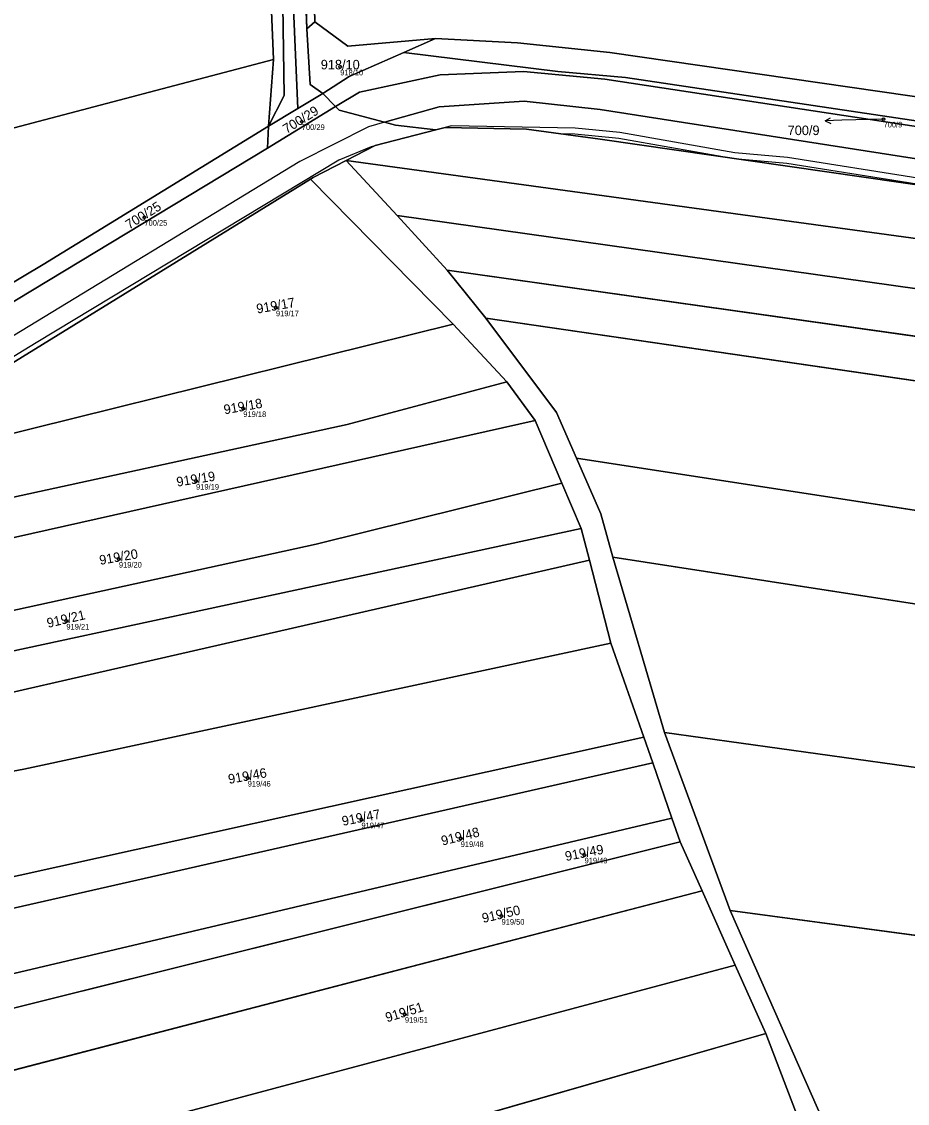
# Model space of a CAD drawing. Extents: x -603967 to -594699, y -1179315 to -1165625.
# Drawn here: x -595422.6 to -595264.6, y -1171963.5 to -1171770.6 of the extents above; entities that cross this region are included whole.
import ezdxf

# ---------------------------------------------------------------- set-up
doc = ezdxf.new("R2010")
doc.units = 0
for name, color, linetype in [('Definiční body', 7, 'Continuous'), ('Hranice parcel', 7, 'Continuous'), ('Parcelní čísla', 7, 'Continuous'), ('Polygon parcely', 7, 'Continuous'), ('Pop  PČ popisy', 7, 'Continuous'), ('Vnitřní kresba', 7, 'Continuous'), ('Věcná břemena k části', 7, 'Continuous')]:
    doc.layers.add(name, color=color, linetype=linetype)

msp = doc.modelspace()

# ---------------------------------------------------------------- linework, layer by layer
at = {"layer": 'Definiční body'}
for centre in [(-595365.78, -1171778.67994), (-595268.82, -1171787.96994), (-595372.63, -1171788.42994), (-595400.72, -1171805.48994), (-595377.24, -1171821.63994), (-595383.07, -1171839.60994), (-595391.5, -1171852.55994), (-595405.27, -1171866.45994), (-595414.64, -1171877.50994), (-595382.28, -1171905.50994), (-595361.99, -1171912.93994), (-595344.27, -1171916.28994), (-595322.17, -1171919.20994), (-595336.99, -1171930.13994), (-595354.23, -1171947.62994)]:
    msp.add_circle(centre, 0.25, dxfattribs=at)
at = {"layer": 'Hranice parcel'}
for p, q in [((-595373.27, -1171731.59), (-595371.71, -1171771.85)), ((-595377.66, -1171777.35), (-595378.81, -1171749.99)), ((-595370.29, -1171770.61), (-595371.71, -1171771.85)), ((-595371.71, -1171771.85), (-595371.12, -1171781.82)), ((-595348.75, -1171773.62), (-595354.45, -1171776.11)), ((-595354.45, -1171776.11), (-595364.16, -1171780.36)), ((-595354.45, -1171776.11), (-595326.96, -1171779.49)), ((-595378.57, -1171789.24), (-595377.66, -1171777.35)), ((-595326.96, -1171779.49), (-595314.86, -1171780.57)), ((-595371.12, -1171781.82), (-595368.87, -1171783.41)), ((-595364.16, -1171780.36), (-595368.87, -1171783.41)), ((-595163.6, -1171804.41), (-595318.58, -1171780.88)), ((-595314.86, -1171780.57), (-595163.36, -1171803.17)), ((-595368.87, -1171783.41), (-595373.35, -1171786.1)), ((-595368.87, -1171783.41), (-595366.59, -1171785.73)), ((-595362.34, -1171783.14), (-595366.59, -1171785.73)), ((-595366.59, -1171785.73), (-595378.77, -1171793.14)), ((-595357.88, -1171788.54), (-595348.1, -1171785.79)), ((-595373.35, -1171786.1), (-595378.57, -1171789.24)), ((-595378.57, -1171789.24), (-595418.79, -1171813.89)), ((-595378.77, -1171793.14), (-595378.57, -1171789.24)), ((-595348.73, -1171789.87), (-595347.05, -1171789.48)), ((-595319.37, -1171791.53), (-595165.46, -1171813.7)), ((-595429.04, -1171823.46), (-595378.77, -1171793.14)), ((-595364.69, -1171795.33), (-595167.09, -1171822.38)), ((-595364.69, -1171795.33), (-595355.63, -1171805.19)), ((-595458.4, -1171852.48), (-595371.1, -1171798.69)), ((-595345.63, -1171824.55), (-595371.1, -1171798.69)), ((-595355.63, -1171805.19), (-595168.79, -1171831.47)), ((-595355.63, -1171805.19), (-595346.71, -1171814.91)), ((-595418.79, -1171813.89), (-595436.08, -1171824.17)), ((-595346.71, -1171814.91), (-595339.77, -1171823.46)), ((-595170.36, -1171839.82), (-595346.71, -1171814.91)), ((-595171.89, -1171847.99), (-595339.77, -1171823.46)), ((-595458.4, -1171852.48), (-595345.63, -1171824.55)), ((-595336.06, -1171834.8), (-595345.63, -1171824.55)), ((-595330.97, -1171841.75), (-595336.06, -1171834.8)), ((-595501.97, -1171880.04), (-595330.97, -1171841.75)), ((-595326.23, -1171852.89), (-595330.97, -1171841.75)), ((-595174.1, -1171871.46), (-595323.64, -1171848.42)), ((-595322.79, -1171860.97), (-595326.23, -1171852.89)), ((-595321.32, -1171866.62), (-595322.79, -1171860.97)), ((-595317.46, -1171881.42), (-595321.32, -1171866.62)), ((-595175.6, -1171887.94), (-595317.12, -1171866.07)), ((-595317.12, -1171866.07), (-595307.93, -1171897.38)), ((-595311.61, -1171898.17), (-595317.46, -1171881.42)), ((-595177.93, -1171915.44), (-595307.93, -1171897.38)), ((-595307.93, -1171897.38), (-595296.16, -1171929.1)), ((-595450.92, -1171928.97), (-595311.61, -1171898.17)), ((-595310.01, -1171902.77), (-595311.61, -1171898.17)), ((-595449.47, -1171934.43), (-595310.01, -1171902.77)), ((-595306.58, -1171912.64), (-595310.01, -1171902.77)), ((-595446.51, -1171945.6), (-595306.58, -1171912.64)), ((-595305.1, -1171916.83), (-595306.58, -1171912.64)), ((-595444.89, -1171951.67), (-595305.1, -1171916.83)), ((-595301.19, -1171925.6), (-595305.1, -1171916.83)), ((-595441.54, -1171962.12), (-595301.19, -1171925.6)), ((-595295.3, -1171938.83), (-595301.19, -1171925.6)), ((-595179.73, -1171944.71), (-595296.16, -1171929.1)), ((-595436.89, -1171976.63), (-595295.3, -1171938.83)), ((-595289.85, -1171951.06), (-595295.3, -1171938.83)), ((-595432.04, -1171991.8), (-595289.85, -1171951.06)), ((-595284.51, -1171964.87), (-595289.85, -1171951.06))]:
    msp.add_line(p, q, dxfattribs=at)
for points in [[(-595373.35, -1171786.1), (-595375.79, -1171729.87), (-595380.02, -1171706.44), (-595395.1, -1171647.61), (-595404.91, -1171612.69), (-595414.01, -1171571.28), (-595421.57, -1171515.41), (-595405.01, -1171487.83)], [(-595378.57, -1171789.24), (-595375.77, -1171783.78), (-595376.02, -1171767.72), (-595377.6, -1171730.37), (-595380.81, -1171713.79), (-595381.89, -1171707.19), (-595392.17, -1171667.95), (-595397.11, -1171648.43), (-595407.62, -1171613.72), (-595416.53, -1171572.21), (-595424.75, -1171516.44), (-595407.53, -1171489.23)], [(-595372.09, -1171728.26), (-595371.32, -1171731.53), (-595370.29, -1171770.61)], [(-595348.75, -1171773.62), (-595364.39, -1171774.97), (-595370.29, -1171770.61)], [(-595161.98, -1171798.58), (-595317.64, -1171776.09), (-595334.14, -1171774.36), (-595348.75, -1171773.62)], [(-595671.99, -1171825.87), (-595661.24, -1171824.85), (-595604.02, -1171819.16), (-595557.97, -1171811.72), (-595478, -1171801.73), (-595425.08, -1171789.85), (-595377.66, -1171777.35)], [(-595318.58, -1171780.88), (-595333.08, -1171779.47), (-595347.96, -1171780.09), (-595362.34, -1171783.14)], [(-595366.59, -1171785.73), (-595365.94, -1171786.4), (-595357.88, -1171788.54)], [(-595348.1, -1171785.79), (-595332.97, -1171784.8), (-595319.39, -1171786.29), (-595222.15, -1171801.43)], [(-595357.88, -1171788.54), (-595355.92, -1171789.06), (-595348.73, -1171789.87)], [(-595347.05, -1171789.48), (-595332.52, -1171789.74), (-595319.37, -1171791.53)], [(-595364.69, -1171795.33), (-595359.55, -1171792.67), (-595348.73, -1171789.87)], [(-595371.1, -1171798.69), (-595370.63, -1171798.4), (-595364.69, -1171795.33)], [(-595339.77, -1171823.46), (-595327.19, -1171840.29), (-595323.64, -1171848.42)], [(-595488.38, -1171870.95), (-595436.17, -1171857.98), (-595364.52, -1171842.45), (-595336.06, -1171834.8)], [(-595323.64, -1171848.42), (-595319.28, -1171858.36), (-595317.12, -1171866.07)], [(-595531.38, -1171899.05), (-595370.07, -1171863.8), (-595326.23, -1171852.89)], [(-595560.89, -1171911.89), (-595552.4, -1171912.31), (-595434.82, -1171885.14), (-595322.79, -1171860.97)], [(-595584.79, -1171922.39), (-595568.66, -1171923.19), (-595321.32, -1171866.62)], [(-595455.9, -1171910.21), (-595422.25, -1171903.91), (-595317.46, -1171881.42)], [(-595296.16, -1171929.1), (-595273.84, -1171979.7), (-595257.97, -1172022.86)]]:
    msp.add_lwpolyline(points, dxfattribs=at)
at = {"layer": 'Polygon parcely'}
for points in [[(-595371.12, -1171781.82), (-595371.71, -1171771.85), (-595373.27, -1171731.59), (-595373.61, -1171729.78), (-595378.02, -1171705.66), (-595393.1, -1171646.86), (-595403.53, -1171612.13), (-595408.71, -1171588.87), (-595412.65, -1171571.18), (-595420.32, -1171515.1), (-595402.5, -1171486.43), (-595405.01, -1171487.83), (-595421.57, -1171515.41), (-595414.01, -1171571.28), (-595404.91, -1171612.69), (-595395.1, -1171647.61), (-595380.02, -1171706.44), (-595375.79, -1171729.87), (-595373.35, -1171786.1), (-595368.87, -1171783.41)], [(-595395.1, -1171647.61), (-595404.91, -1171612.69), (-595414.01, -1171571.28), (-595421.57, -1171515.41), (-595405.01, -1171487.83), (-595407.53, -1171489.23), (-595424.75, -1171516.44), (-595416.53, -1171572.21), (-595407.62, -1171613.72), (-595397.11, -1171648.43), (-595392.17, -1171667.95), (-595381.89, -1171707.19), (-595380.81, -1171713.79), (-595377.6, -1171730.37), (-595376.02, -1171767.72), (-595375.77, -1171783.78), (-595378.57, -1171789.24), (-595373.35, -1171786.1), (-595375.79, -1171729.87), (-595380.02, -1171706.44)], [(-595373.61, -1171729.78), (-595373.27, -1171731.59), (-595371.71, -1171771.85), (-595370.29, -1171770.61), (-595371.32, -1171731.53), (-595372.09, -1171728.26), (-595378.02, -1171705.66)], [(-595152.51, -1171767.25), (-595372.09, -1171728.26), (-595371.32, -1171731.53), (-595370.29, -1171770.61), (-595364.39, -1171774.97), (-595348.75, -1171773.62), (-595334.14, -1171774.36), (-595317.64, -1171776.09), (-595161.98, -1171798.58)], [(-595557.97, -1171811.72), (-595478, -1171801.73), (-595425.08, -1171789.85), (-595377.66, -1171777.35), (-595378.81, -1171749.99), (-595432.23, -1171764.82), (-595499.96, -1171779.53), (-595593.54, -1171792.82), (-595670.2, -1171800.86), (-595671.99, -1171825.87), (-595661.24, -1171824.85), (-595604.02, -1171819.16)], [(-595370.29, -1171770.61), (-595371.71, -1171771.85), (-595371.12, -1171781.82), (-595368.87, -1171783.41), (-595364.16, -1171780.36), (-595354.45, -1171776.11), (-595348.75, -1171773.62), (-595364.39, -1171774.97)], [(-595314.86, -1171780.57), (-595163.36, -1171803.17), (-595161.98, -1171798.58), (-595317.64, -1171776.09), (-595334.14, -1171774.36), (-595348.75, -1171773.62), (-595354.45, -1171776.11), (-595326.96, -1171779.49)], [(-595366.59, -1171785.73), (-595362.34, -1171783.14), (-595347.96, -1171780.09), (-595333.08, -1171779.47), (-595318.58, -1171780.88), (-595163.6, -1171804.41), (-595163.36, -1171803.17), (-595314.86, -1171780.57), (-595326.96, -1171779.49), (-595354.45, -1171776.11), (-595364.16, -1171780.36), (-595368.87, -1171783.41)], [(-595378.57, -1171789.24), (-595377.66, -1171777.35), (-595425.08, -1171789.85), (-595478, -1171801.73), (-595557.97, -1171811.72), (-595604.02, -1171819.16), (-595661.24, -1171824.85), (-595671.99, -1171825.87), (-595673.17, -1171842.3), (-595674.13, -1171852.14), (-595601.38, -1171843.56), (-595554.69, -1171836.15), (-595436.08, -1171824.17), (-595418.79, -1171813.89)], [(-595333.08, -1171779.47), (-595347.96, -1171780.09), (-595362.34, -1171783.14), (-595366.59, -1171785.73), (-595365.94, -1171786.4), (-595357.88, -1171788.54), (-595348.1, -1171785.79), (-595332.97, -1171784.8), (-595319.39, -1171786.29), (-595222.15, -1171801.43), (-595164.72, -1171810.05), (-595163.6, -1171804.41), (-595318.58, -1171780.88)], [(-595373.35, -1171786.1), (-595378.57, -1171789.24), (-595378.77, -1171793.14), (-595366.59, -1171785.73), (-595368.87, -1171783.41)], [(-595319.37, -1171791.53), (-595165.46, -1171813.7), (-595164.72, -1171810.05), (-595222.15, -1171801.43), (-595319.39, -1171786.29), (-595332.97, -1171784.8), (-595348.1, -1171785.79), (-595357.88, -1171788.54), (-595355.92, -1171789.06), (-595348.73, -1171789.87), (-595347.05, -1171789.48), (-595332.52, -1171789.74)], [(-595378.77, -1171793.14), (-595378.57, -1171789.24), (-595418.79, -1171813.89), (-595436.08, -1171824.17), (-595429.04, -1171823.46)], [(-595167.09, -1171822.38), (-595165.46, -1171813.7), (-595319.37, -1171791.53), (-595332.52, -1171789.74), (-595347.05, -1171789.48), (-595348.73, -1171789.87), (-595359.55, -1171792.67), (-595364.69, -1171795.33)], [(-595168.79, -1171831.47), (-595167.09, -1171822.38), (-595364.69, -1171795.33), (-595355.63, -1171805.19)], [(-595458.4, -1171852.48), (-595345.63, -1171824.55), (-595371.1, -1171798.69)], [(-595346.71, -1171814.91), (-595170.36, -1171839.82), (-595168.79, -1171831.47), (-595355.63, -1171805.19)], [(-595170.36, -1171839.82), (-595346.71, -1171814.91), (-595339.77, -1171823.46), (-595171.89, -1171847.99)], [(-595171.89, -1171847.99), (-595339.77, -1171823.46), (-595327.19, -1171840.29), (-595323.64, -1171848.42), (-595174.1, -1171871.46), (-595172.05, -1171848.84)], [(-595364.52, -1171842.45), (-595336.06, -1171834.8), (-595345.63, -1171824.55), (-595458.4, -1171852.48), (-595488.38, -1171870.95), (-595436.17, -1171857.98)], [(-595501.97, -1171880.04), (-595330.97, -1171841.75), (-595336.06, -1171834.8), (-595364.52, -1171842.45), (-595436.17, -1171857.98), (-595488.38, -1171870.95), (-595503.8, -1171880.45)], [(-595370.07, -1171863.8), (-595326.23, -1171852.89), (-595330.97, -1171841.75), (-595501.97, -1171880.04), (-595531.38, -1171899.05)], [(-595174.1, -1171871.46), (-595323.64, -1171848.42), (-595319.28, -1171858.36), (-595317.12, -1171866.07), (-595175.6, -1171887.94)], [(-595535.92, -1171899.21), (-595546.73, -1171905.04), (-595560.33, -1171911.65), (-595560.89, -1171911.89), (-595552.4, -1171912.31), (-595434.82, -1171885.14), (-595322.79, -1171860.97), (-595326.23, -1171852.89), (-595370.07, -1171863.8), (-595531.38, -1171899.05)], [(-595321.32, -1171866.62), (-595322.79, -1171860.97), (-595434.82, -1171885.14), (-595552.4, -1171912.31), (-595560.89, -1171911.89), (-595572.72, -1171917), (-595584.79, -1171922.39), (-595568.66, -1171923.19)], [(-595620.78, -1171935.18), (-595596.71, -1171936.58), (-595455.9, -1171910.21), (-595422.25, -1171903.91), (-595317.46, -1171881.42), (-595321.32, -1171866.62), (-595568.66, -1171923.19), (-595584.79, -1171922.39), (-595585.26, -1171922.6), (-595601.15, -1171929.01)], [(-595307.93, -1171897.38), (-595177.93, -1171915.44), (-595177.57, -1171909.62), (-595175.6, -1171887.94), (-595317.12, -1171866.07)], [(-595311.61, -1171898.17), (-595317.46, -1171881.42), (-595422.25, -1171903.91), (-595455.9, -1171910.21), (-595450.92, -1171928.97)], [(-595296.16, -1171929.1), (-595179.73, -1171944.71), (-595177.93, -1171915.44), (-595307.93, -1171897.38)], [(-595310.01, -1171902.77), (-595311.61, -1171898.17), (-595450.92, -1171928.97), (-595449.47, -1171934.43)], [(-595306.58, -1171912.64), (-595310.01, -1171902.77), (-595449.47, -1171934.43), (-595448.67, -1171937.46), (-595446.96, -1171943.89), (-595446.51, -1171945.6)], [(-595305.1, -1171916.83), (-595306.58, -1171912.64), (-595446.51, -1171945.6), (-595445.15, -1171950.69), (-595444.89, -1171951.67)], [(-595301.19, -1171925.6), (-595305.1, -1171916.83), (-595444.89, -1171951.67), (-595443.22, -1171956.89), (-595441.54, -1171962.12)], [(-595295.3, -1171938.83), (-595301.19, -1171925.6), (-595441.54, -1171962.12), (-595441.17, -1171963.29), (-595438.6, -1171971.3), (-595436.89, -1171976.63)], [(-595273.84, -1171979.7), (-595257.97, -1172022.86), (-595184.92, -1172029.27), (-595179.73, -1171944.71), (-595296.16, -1171929.1)], [(-595289.85, -1171951.06), (-595295.3, -1171938.83), (-595436.89, -1171976.63), (-595436.68, -1171977.29), (-595434.72, -1171983.42), (-595432.04, -1171991.8)], [(-595284.51, -1171964.87), (-595289.85, -1171951.06), (-595432.04, -1171991.8), (-595430.36, -1171997.05), (-595426.91, -1172007.66)]]:
    msp.add_lwpolyline(points, close=True, dxfattribs=at)
for points in [[(-595378.81, -1171749.99), (-595377.66, -1171777.35), (-595378.57, -1171789.24), (-595375.77, -1171783.78), (-595376.02, -1171767.72)], [(-595458.4, -1171852.48), (-595371.1, -1171798.69), (-595370.63, -1171798.4), (-595364.69, -1171795.33), (-595359.55, -1171792.67), (-595348.73, -1171789.87), (-595355.92, -1171789.06), (-595357.88, -1171788.54), (-595365.94, -1171786.4), (-595366.59, -1171785.73), (-595378.77, -1171793.14), (-595429.04, -1171823.46)], [(-595273.84, -1171979.7), (-595296.16, -1171929.1), (-595307.93, -1171897.38), (-595317.12, -1171866.07), (-595319.28, -1171858.36), (-595323.64, -1171848.42), (-595327.19, -1171840.29), (-595339.77, -1171823.46), (-595346.71, -1171814.91), (-595355.63, -1171805.19), (-595364.69, -1171795.33), (-595370.63, -1171798.4), (-595371.1, -1171798.69), (-595345.63, -1171824.55), (-595336.06, -1171834.8), (-595330.97, -1171841.75), (-595326.23, -1171852.89), (-595322.79, -1171860.97), (-595321.32, -1171866.62), (-595317.46, -1171881.42), (-595311.61, -1171898.17), (-595310.01, -1171902.77), (-595306.58, -1171912.64), (-595305.1, -1171916.83), (-595301.19, -1171925.6), (-595295.3, -1171938.83), (-595289.85, -1171951.06), (-595284.51, -1171964.87)]]:
    msp.add_lwpolyline(points, dxfattribs=at)
at = {"layer": 'Pop  PČ popisy'}
for p, q in [((-595279.259, -1171788.285), (-595278.276, -1171787.749)), ((-595276.26, -1171788.18), (-595279.259, -1171788.285)), ((-595279.259, -1171788.285), (-595278.241, -1171788.75)), ((-595268.82, -1171787.97), (-595276.26, -1171788.18))]:
    msp.add_line(p, q, dxfattribs=at)
at = {"layer": 'Vnitřní kresba'}
for p, q in [((-595360.73, -1171789.34), (-595373.01, -1171795.54)), ((-595357.88, -1171788.54), (-595360.73, -1171789.34)), ((-595373.01, -1171795.54), (-595507.03, -1171877.03))]:
    msp.add_line(p, q, dxfattribs=at)
at = {"layer": 'Věcná břemena k části'}
msp.add_lwpolyline([(-595262.73, -1171798.51), (-595285.96, -1171794.83), (-595295.33, -1171793.98), (-595315.9, -1171790.38), (-595323.87, -1171789.59), (-595345.89, -1171789.18), (-595347.04, -1171789.48), (-595332.52, -1171789.74), (-595326.73, -1171790.53), (-595323.93, -1171790.58), (-595316.04, -1171791.37), (-595295.46, -1171794.97), (-595286.08, -1171795.82), (-595262.89, -1171799.5)], dxfattribs=at)
msp.add_lwpolyline([(-595481.85, -1171865.61), (-595489.12, -1171870.23), (-595458.4, -1171852.48), (-595371.1, -1171798.69), (-595370.63, -1171798.4), (-595364.69, -1171795.33), (-595359.8, -1171792.8), (-595360.23, -1171792.91), (-595366, -1171795.27), (-595420.05, -1171827.88)], close=True, dxfattribs=at)

# ---------------------------------------------------------------- texts
at = {"layer": 'Definiční body'}
for s, p in [('918/10', (-595365.78, -1171780.169)), ('700/29', (-595372.63, -1171789.919)), ('700/9', (-595268.82, -1171789.459)), ('700/25', (-595400.72, -1171806.979)), ('919/17', (-595377.24, -1171823.129)), ('919/18', (-595383.07, -1171841.099)), ('919/19', (-595391.5, -1171854.049)), ('919/20', (-595405.27, -1171867.949)), ('919/21', (-595414.64, -1171878.999)), ('919/46', (-595382.28, -1171906.999)), ('919/47', (-595361.99, -1171914.429)), ('919/48', (-595344.27, -1171917.779)), ('919/49', (-595322.17, -1171920.699)), ('919/50', (-595336.99, -1171931.629)), ('919/51', (-595354.23, -1171949.119))]:
    msp.add_text(s, height=0.999996, dxfattribs=at).set_placement(p)
at = {"layer": 'Parcelní čísla'}
for s, p in [('918/10', (-595369.246, -1171779.105)), ('700/9', (-595285.932, -1171790.825))]:
    msp.add_text(s, height=1.699998, dxfattribs=at).set_placement(p)
for s, rotation, p in [('700/29', 32, (-595375.344, -1171790.627)), ('700/25', 32, (-595403.434, -1171807.687)), ('919/17', 10, (-595380.579, -1171822.66)), ('919/18', 10, (-595386.409, -1171840.63)), ('919/19', 9, (-595394.857, -1171853.522)), ('919/20', 10, (-595408.609, -1171867.48)), ('919/21', 13, (-595417.921, -1171878.703)), ('919/46', 10, (-595385.619, -1171906.53)), ('919/47', 10.9999972, (-595365.311, -1171914.018)), ('919/48', 14, (-595347.53, -1171917.54)), ('919/49', 10.9999972, (-595325.491, -1171920.288)), ('919/50', 13, (-595340.271, -1171931.333)), ('919/51', 17, (-595357.42, -1171949.049))]:
    msp.add_text(s, height=1.699998, rotation=rotation, dxfattribs=at).set_placement(p)

doc.saveas('drawing.dxf')
